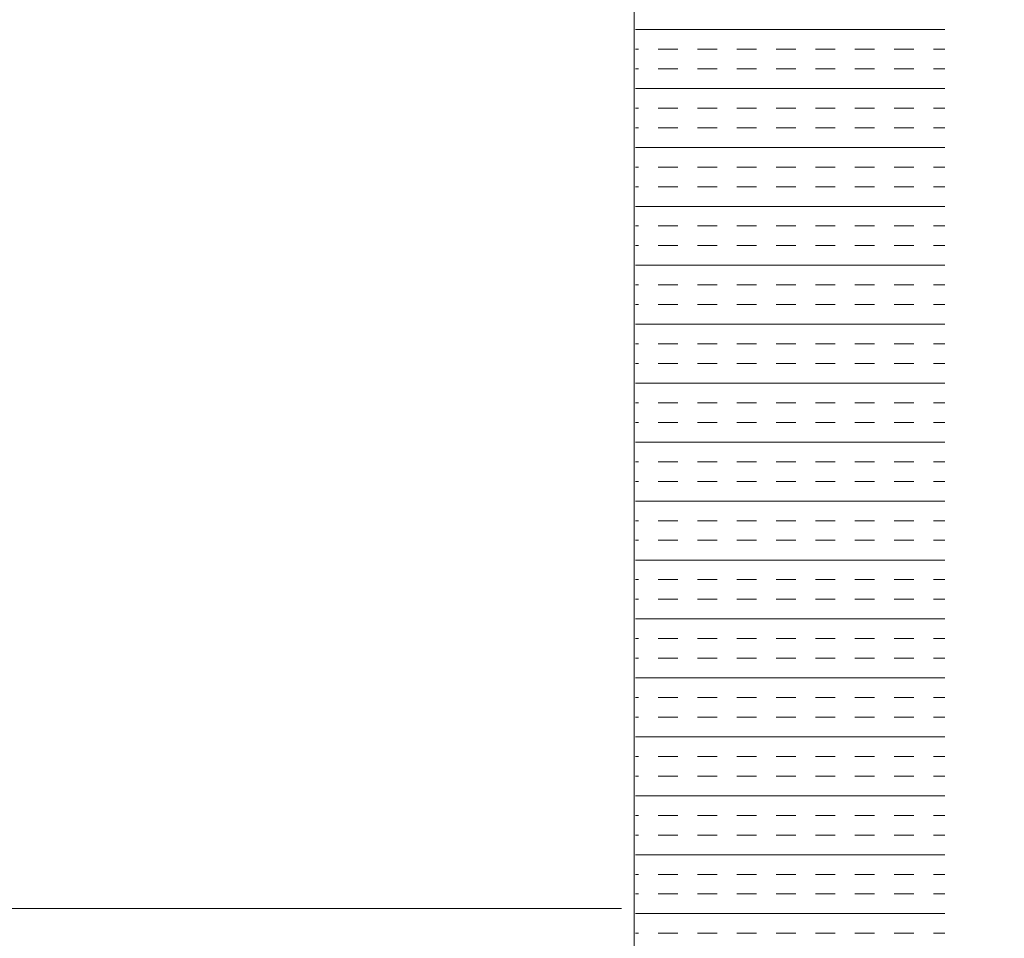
# Model space of a CAD drawing. Extents: x 3940905 to 4145695, y 925352 to 1109797.
# Tile 992 of 1056: x 4067574 to 4067733, y 1097456 to 1097604. Entities that reach past the tile are written whole.
import ezdxf

# ---------------------------------------------------------------- set-up
doc = ezdxf.new("R2010")
doc.units = 0
doc.header["$LTSCALE"] = 750
doc.header["$MEASUREMENT"] = 0
doc.linetypes.add('DASHED2', pattern=[0.375, 0.25, -0.125])
doc.layers.add('BEAM', color=104, linetype='CONTINUOUS', lineweight=0)
doc.layers.add('CKD Equipments', color=252, linetype='CONTINUOUS', lineweight=0)

# ---------------------------------------------------------------- blocks, each defined once
blk = doc.blocks.new('GDXGDRG')
at = {"layer": 'BEAM', "linetype": 'DASHED2'}
blk.add_line((3974227.01, 1043339.91), (3965437.49, 1043337.77), dxfattribs=at)

msp = doc.modelspace()

# ---------------------------------------------------------------- linework, layer by layer
at = {"layer": 'CKD Equipments'}
msp.add_line((4067673.12, 1097243.36, 10246.31), (4067673.12, 1097707.36, 10246.31), dxfattribs=at)
at = {"layer": 'CKD Equipments', "color": 4, "linetype": 'Continuous'}
for p, q in [((4067723.31, 1097602.87, 9921.14), (4067673.31, 1097602.87, 9921.14)), ((4067673.81, 1097599.69, 9921.14), (4067673.31, 1097599.69, 9921.14)), ((4067680.16, 1097599.69, 9921.14), (4067676.99, 1097599.69, 9921.14)), ((4067686.51, 1097599.69, 9921.14), (4067683.34, 1097599.69, 9921.14)), ((4067692.86, 1097599.69, 9921.14), (4067689.69, 1097599.69, 9921.14)), ((4067699.21, 1097599.69, 9921.14), (4067696.04, 1097599.69, 9921.14)), ((4067705.56, 1097599.69, 9921.14), (4067702.39, 1097599.69, 9921.14)), ((4067711.91, 1097599.69, 9921.14), (4067708.74, 1097599.69, 9921.14)), ((4067718.26, 1097599.69, 9921.14), (4067715.09, 1097599.69, 9921.14)), ((4067723.31, 1097599.69, 9921.14), (4067721.44, 1097599.69, 9921.14)), ((4067673.81, 1097596.52, 9921.14), (4067673.31, 1097596.52, 9921.14)), ((4067680.16, 1097596.52, 9921.14), (4067676.99, 1097596.52, 9921.14)), ((4067686.51, 1097596.52, 9921.14), (4067683.34, 1097596.52, 9921.14)), ((4067692.86, 1097596.52, 9921.14), (4067689.69, 1097596.52, 9921.14)), ((4067699.21, 1097596.52, 9921.14), (4067696.04, 1097596.52, 9921.14)), ((4067705.56, 1097596.52, 9921.14), (4067702.39, 1097596.52, 9921.14)), ((4067711.91, 1097596.52, 9921.14), (4067708.74, 1097596.52, 9921.14)), ((4067718.26, 1097596.52, 9921.14), (4067715.09, 1097596.52, 9921.14)), ((4067723.31, 1097596.52, 9921.14), (4067721.44, 1097596.52, 9921.14)), ((4067723.31, 1097593.34, 9921.14), (4067673.31, 1097593.34, 9921.14)), ((4067673.81, 1097590.17, 9921.14), (4067673.31, 1097590.17, 9921.14)), ((4067680.16, 1097590.17, 9921.14), (4067676.99, 1097590.17, 9921.14)), ((4067686.51, 1097590.17, 9921.14), (4067683.34, 1097590.17, 9921.14)), ((4067692.86, 1097590.17, 9921.14), (4067689.69, 1097590.17, 9921.14)), ((4067699.21, 1097590.17, 9921.14), (4067696.04, 1097590.17, 9921.14)), ((4067705.56, 1097590.17, 9921.14), (4067702.39, 1097590.17, 9921.14)), ((4067711.91, 1097590.17, 9921.14), (4067708.74, 1097590.17, 9921.14)), ((4067718.26, 1097590.17, 9921.14), (4067715.09, 1097590.17, 9921.14)), ((4067723.31, 1097590.17, 9921.14), (4067721.44, 1097590.17, 9921.14)), ((4067673.81, 1097586.99, 9921.14), (4067673.31, 1097586.99, 9921.14)), ((4067680.16, 1097586.99, 9921.14), (4067676.99, 1097586.99, 9921.14)), ((4067686.51, 1097586.99, 9921.14), (4067683.34, 1097586.99, 9921.14)), ((4067692.86, 1097586.99, 9921.14), (4067689.69, 1097586.99, 9921.14)), ((4067699.21, 1097586.99, 9921.14), (4067696.04, 1097586.99, 9921.14)), ((4067705.56, 1097586.99, 9921.14), (4067702.39, 1097586.99, 9921.14)), ((4067711.91, 1097586.99, 9921.14), (4067708.74, 1097586.99, 9921.14)), ((4067718.26, 1097586.99, 9921.14), (4067715.09, 1097586.99, 9921.14)), ((4067723.31, 1097586.99, 9921.14), (4067721.44, 1097586.99, 9921.14)), ((4067723.31, 1097583.82, 9921.14), (4067673.31, 1097583.82, 9921.14)), ((4067673.81, 1097580.64, 9921.14), (4067673.31, 1097580.64, 9921.14)), ((4067680.16, 1097580.64, 9921.14), (4067676.99, 1097580.64, 9921.14)), ((4067686.51, 1097580.64, 9921.14), (4067683.34, 1097580.64, 9921.14)), ((4067692.86, 1097580.64, 9921.14), (4067689.69, 1097580.64, 9921.14)), ((4067699.21, 1097580.64, 9921.14), (4067696.04, 1097580.64, 9921.14)), ((4067705.56, 1097580.64, 9921.14), (4067702.39, 1097580.64, 9921.14)), ((4067711.91, 1097580.64, 9921.14), (4067708.74, 1097580.64, 9921.14)), ((4067718.26, 1097580.64, 9921.14), (4067715.09, 1097580.64, 9921.14)), ((4067723.31, 1097580.64, 9921.14), (4067721.44, 1097580.64, 9921.14)), ((4067673.81, 1097577.47, 9921.14), (4067673.31, 1097577.47, 9921.14)), ((4067680.16, 1097577.47, 9921.14), (4067676.99, 1097577.47, 9921.14)), ((4067686.51, 1097577.47, 9921.14), (4067683.34, 1097577.47, 9921.14)), ((4067692.86, 1097577.47, 9921.14), (4067689.69, 1097577.47, 9921.14)), ((4067699.21, 1097577.47, 9921.14), (4067696.04, 1097577.47, 9921.14)), ((4067705.56, 1097577.47, 9921.14), (4067702.39, 1097577.47, 9921.14)), ((4067711.91, 1097577.47, 9921.14), (4067708.74, 1097577.47, 9921.14)), ((4067718.26, 1097577.47, 9921.14), (4067715.09, 1097577.47, 9921.14)), ((4067723.31, 1097577.47, 9921.14), (4067721.44, 1097577.47, 9921.14)), ((4067723.31, 1097574.29, 9921.14), (4067673.31, 1097574.29, 9921.14)), ((4067673.81, 1097571.12, 9921.14), (4067673.31, 1097571.12, 9921.14)), ((4067680.16, 1097571.12, 9921.14), (4067676.99, 1097571.12, 9921.14)), ((4067686.51, 1097571.12, 9921.14), (4067683.34, 1097571.12, 9921.14)), ((4067692.86, 1097571.12, 9921.14), (4067689.69, 1097571.12, 9921.14)), ((4067699.21, 1097571.12, 9921.14), (4067696.04, 1097571.12, 9921.14)), ((4067705.56, 1097571.12, 9921.14), (4067702.39, 1097571.12, 9921.14)), ((4067711.91, 1097571.12, 9921.14), (4067708.74, 1097571.12, 9921.14)), ((4067718.26, 1097571.12, 9921.14), (4067715.09, 1097571.12, 9921.14)), ((4067723.31, 1097571.12, 9921.14), (4067721.44, 1097571.12, 9921.14)), ((4067673.81, 1097567.94, 9921.14), (4067673.31, 1097567.94, 9921.14)), ((4067680.16, 1097567.94, 9921.14), (4067676.99, 1097567.94, 9921.14)), ((4067686.51, 1097567.94, 9921.14), (4067683.34, 1097567.94, 9921.14)), ((4067692.86, 1097567.94, 9921.14), (4067689.69, 1097567.94, 9921.14)), ((4067699.21, 1097567.94, 9921.14), (4067696.04, 1097567.94, 9921.14)), ((4067705.56, 1097567.94, 9921.14), (4067702.39, 1097567.94, 9921.14)), ((4067711.91, 1097567.94, 9921.14), (4067708.74, 1097567.94, 9921.14)), ((4067718.26, 1097567.94, 9921.14), (4067715.09, 1097567.94, 9921.14)), ((4067723.31, 1097567.94, 9921.14), (4067721.44, 1097567.94, 9921.14)), ((4067723.31, 1097564.77, 9921.14), (4067673.31, 1097564.77, 9921.14)), ((4067673.81, 1097561.59, 9921.14), (4067673.31, 1097561.59, 9921.14)), ((4067680.16, 1097561.59, 9921.14), (4067676.99, 1097561.59, 9921.14)), ((4067686.51, 1097561.59, 9921.14), (4067683.34, 1097561.59, 9921.14)), ((4067692.86, 1097561.59, 9921.14), (4067689.69, 1097561.59, 9921.14)), ((4067699.21, 1097561.59, 9921.14), (4067696.04, 1097561.59, 9921.14)), ((4067705.56, 1097561.59, 9921.14), (4067702.39, 1097561.59, 9921.14)), ((4067711.91, 1097561.59, 9921.14), (4067708.74, 1097561.59, 9921.14)), ((4067718.26, 1097561.59, 9921.14), (4067715.09, 1097561.59, 9921.14)), ((4067723.31, 1097561.59, 9921.14), (4067721.44, 1097561.59, 9921.14)), ((4067673.81, 1097558.42, 9921.14), (4067673.31, 1097558.42, 9921.14)), ((4067680.16, 1097558.42, 9921.14), (4067676.99, 1097558.42, 9921.14)), ((4067686.51, 1097558.42, 9921.14), (4067683.34, 1097558.42, 9921.14)), ((4067692.86, 1097558.42, 9921.14), (4067689.69, 1097558.42, 9921.14)), ((4067699.21, 1097558.42, 9921.14), (4067696.04, 1097558.42, 9921.14)), ((4067705.56, 1097558.42, 9921.14), (4067702.39, 1097558.42, 9921.14)), ((4067711.91, 1097558.42, 9921.14), (4067708.74, 1097558.42, 9921.14)), ((4067718.26, 1097558.42, 9921.14), (4067715.09, 1097558.42, 9921.14)), ((4067723.31, 1097558.42, 9921.14), (4067721.44, 1097558.42, 9921.14)), ((4067723.31, 1097555.24, 9921.14), (4067673.31, 1097555.24, 9921.14)), ((4067673.81, 1097552.07, 9921.14), (4067673.31, 1097552.07, 9921.14)), ((4067680.16, 1097552.07, 9921.14), (4067676.99, 1097552.07, 9921.14)), ((4067686.51, 1097552.07, 9921.14), (4067683.34, 1097552.07, 9921.14)), ((4067692.86, 1097552.07, 9921.14), (4067689.69, 1097552.07, 9921.14)), ((4067699.21, 1097552.07, 9921.14), (4067696.04, 1097552.07, 9921.14)), ((4067705.56, 1097552.07, 9921.14), (4067702.39, 1097552.07, 9921.14)), ((4067711.91, 1097552.07, 9921.14), (4067708.74, 1097552.07, 9921.14)), ((4067718.26, 1097552.07, 9921.14), (4067715.09, 1097552.07, 9921.14)), ((4067723.31, 1097552.07, 9921.14), (4067721.44, 1097552.07, 9921.14)), ((4067673.81, 1097548.89, 9921.14), (4067673.31, 1097548.89, 9921.14)), ((4067680.16, 1097548.89, 9921.14), (4067676.99, 1097548.89, 9921.14)), ((4067686.51, 1097548.89, 9921.14), (4067683.34, 1097548.89, 9921.14)), ((4067692.86, 1097548.89, 9921.14), (4067689.69, 1097548.89, 9921.14)), ((4067699.21, 1097548.89, 9921.14), (4067696.04, 1097548.89, 9921.14)), ((4067705.56, 1097548.89, 9921.14), (4067702.39, 1097548.89, 9921.14)), ((4067711.91, 1097548.89, 9921.14), (4067708.74, 1097548.89, 9921.14)), ((4067718.26, 1097548.89, 9921.14), (4067715.09, 1097548.89, 9921.14)), ((4067723.31, 1097548.89, 9921.14), (4067721.44, 1097548.89, 9921.14)), ((4067723.31, 1097545.72, 9921.14), (4067673.31, 1097545.72, 9921.14)), ((4067673.81, 1097542.54, 9921.14), (4067673.31, 1097542.54, 9921.14)), ((4067680.16, 1097542.54, 9921.14), (4067676.99, 1097542.54, 9921.14)), ((4067686.51, 1097542.54, 9921.14), (4067683.34, 1097542.54, 9921.14)), ((4067692.86, 1097542.54, 9921.14), (4067689.69, 1097542.54, 9921.14)), ((4067699.21, 1097542.54, 9921.14), (4067696.04, 1097542.54, 9921.14)), ((4067705.56, 1097542.54, 9921.14), (4067702.39, 1097542.54, 9921.14)), ((4067711.91, 1097542.54, 9921.14), (4067708.74, 1097542.54, 9921.14)), ((4067718.26, 1097542.54, 9921.14), (4067715.09, 1097542.54, 9921.14)), ((4067723.31, 1097542.54, 9921.14), (4067721.44, 1097542.54, 9921.14)), ((4067673.81, 1097539.37, 9921.14), (4067673.31, 1097539.37, 9921.14)), ((4067680.16, 1097539.37, 9921.14), (4067676.99, 1097539.37, 9921.14)), ((4067686.51, 1097539.37, 9921.14), (4067683.34, 1097539.37, 9921.14)), ((4067692.86, 1097539.37, 9921.14), (4067689.69, 1097539.37, 9921.14)), ((4067699.21, 1097539.37, 9921.14), (4067696.04, 1097539.37, 9921.14)), ((4067705.56, 1097539.37, 9921.14), (4067702.39, 1097539.37, 9921.14)), ((4067711.91, 1097539.37, 9921.14), (4067708.74, 1097539.37, 9921.14)), ((4067718.26, 1097539.37, 9921.14), (4067715.09, 1097539.37, 9921.14)), ((4067723.31, 1097539.37, 9921.14), (4067721.44, 1097539.37, 9921.14)), ((4067723.31, 1097536.19, 9921.14), (4067673.31, 1097536.19, 9921.14)), ((4067673.81, 1097533.02, 9921.14), (4067673.31, 1097533.02, 9921.14)), ((4067680.16, 1097533.02, 9921.14), (4067676.99, 1097533.02, 9921.14)), ((4067686.51, 1097533.02, 9921.14), (4067683.34, 1097533.02, 9921.14)), ((4067692.86, 1097533.02, 9921.14), (4067689.69, 1097533.02, 9921.14)), ((4067699.21, 1097533.02, 9921.14), (4067696.04, 1097533.02, 9921.14)), ((4067705.56, 1097533.02, 9921.14), (4067702.39, 1097533.02, 9921.14)), ((4067711.91, 1097533.02, 9921.14), (4067708.74, 1097533.02, 9921.14)), ((4067718.26, 1097533.02, 9921.14), (4067715.09, 1097533.02, 9921.14)), ((4067723.31, 1097533.02, 9921.14), (4067721.44, 1097533.02, 9921.14)), ((4067673.81, 1097529.84, 9921.14), (4067673.31, 1097529.84, 9921.14)), ((4067680.16, 1097529.84, 9921.14), (4067676.99, 1097529.84, 9921.14)), ((4067686.51, 1097529.84, 9921.14), (4067683.34, 1097529.84, 9921.14)), ((4067692.86, 1097529.84, 9921.14), (4067689.69, 1097529.84, 9921.14)), ((4067699.21, 1097529.84, 9921.14), (4067696.04, 1097529.84, 9921.14)), ((4067705.56, 1097529.84, 9921.14), (4067702.39, 1097529.84, 9921.14)), ((4067711.91, 1097529.84, 9921.14), (4067708.74, 1097529.84, 9921.14)), ((4067718.26, 1097529.84, 9921.14), (4067715.09, 1097529.84, 9921.14)), ((4067723.31, 1097529.84, 9921.14), (4067721.44, 1097529.84, 9921.14)), ((4067723.31, 1097526.67, 9921.14), (4067673.31, 1097526.67, 9921.14)), ((4067673.81, 1097523.49, 9921.14), (4067673.31, 1097523.49, 9921.14)), ((4067680.16, 1097523.49, 9921.14), (4067676.99, 1097523.49, 9921.14)), ((4067686.51, 1097523.49, 9921.14), (4067683.34, 1097523.49, 9921.14)), ((4067692.86, 1097523.49, 9921.14), (4067689.69, 1097523.49, 9921.14)), ((4067699.21, 1097523.49, 9921.14), (4067696.04, 1097523.49, 9921.14)), ((4067705.56, 1097523.49, 9921.14), (4067702.39, 1097523.49, 9921.14)), ((4067711.91, 1097523.49, 9921.14), (4067708.74, 1097523.49, 9921.14)), ((4067718.26, 1097523.49, 9921.14), (4067715.09, 1097523.49, 9921.14)), ((4067723.31, 1097523.49, 9921.14), (4067721.44, 1097523.49, 9921.14)), ((4067673.81, 1097520.32, 9921.14), (4067673.31, 1097520.32, 9921.14)), ((4067680.16, 1097520.32, 9921.14), (4067676.99, 1097520.32, 9921.14)), ((4067686.51, 1097520.32, 9921.14), (4067683.34, 1097520.32, 9921.14)), ((4067692.86, 1097520.32, 9921.14), (4067689.69, 1097520.32, 9921.14)), ((4067699.21, 1097520.32, 9921.14), (4067696.04, 1097520.32, 9921.14)), ((4067705.56, 1097520.32, 9921.14), (4067702.39, 1097520.32, 9921.14)), ((4067711.91, 1097520.32, 9921.14), (4067708.74, 1097520.32, 9921.14)), ((4067718.26, 1097520.32, 9921.14), (4067715.09, 1097520.32, 9921.14)), ((4067723.31, 1097520.32, 9921.14), (4067721.44, 1097520.32, 9921.14)), ((4067723.31, 1097517.14, 9921.14), (4067673.31, 1097517.14, 9921.14)), ((4067673.81, 1097513.97, 9921.14), (4067673.31, 1097513.97, 9921.14)), ((4067680.16, 1097513.97, 9921.14), (4067676.99, 1097513.97, 9921.14)), ((4067686.51, 1097513.97, 9921.14), (4067683.34, 1097513.97, 9921.14)), ((4067692.86, 1097513.97, 9921.14), (4067689.69, 1097513.97, 9921.14)), ((4067699.21, 1097513.97, 9921.14), (4067696.04, 1097513.97, 9921.14)), ((4067705.56, 1097513.97, 9921.14), (4067702.39, 1097513.97, 9921.14)), ((4067711.91, 1097513.97, 9921.14), (4067708.74, 1097513.97, 9921.14)), ((4067718.26, 1097513.97, 9921.14), (4067715.09, 1097513.97, 9921.14)), ((4067723.31, 1097513.97, 9921.14), (4067721.44, 1097513.97, 9921.14)), ((4067673.81, 1097510.79, 9921.14), (4067673.31, 1097510.79, 9921.14)), ((4067680.16, 1097510.79, 9921.14), (4067676.99, 1097510.79, 9921.14)), ((4067686.51, 1097510.79, 9921.14), (4067683.34, 1097510.79, 9921.14)), ((4067692.86, 1097510.79, 9921.14), (4067689.69, 1097510.79, 9921.14)), ((4067699.21, 1097510.79, 9921.14), (4067696.04, 1097510.79, 9921.14)), ((4067705.56, 1097510.79, 9921.14), (4067702.39, 1097510.79, 9921.14)), ((4067711.91, 1097510.79, 9921.14), (4067708.74, 1097510.79, 9921.14)), ((4067718.26, 1097510.79, 9921.14), (4067715.09, 1097510.79, 9921.14)), ((4067723.31, 1097510.79, 9921.14), (4067721.44, 1097510.79, 9921.14)), ((4067723.31, 1097507.62, 9921.14), (4067673.31, 1097507.62, 9921.14)), ((4067673.81, 1097504.44, 9921.14), (4067673.31, 1097504.44, 9921.14)), ((4067680.16, 1097504.44, 9921.14), (4067676.99, 1097504.44, 9921.14)), ((4067686.51, 1097504.44, 9921.14), (4067683.34, 1097504.44, 9921.14)), ((4067692.86, 1097504.44, 9921.14), (4067689.69, 1097504.44, 9921.14)), ((4067699.21, 1097504.44, 9921.14), (4067696.04, 1097504.44, 9921.14)), ((4067705.56, 1097504.44, 9921.14), (4067702.39, 1097504.44, 9921.14)), ((4067711.91, 1097504.44, 9921.14), (4067708.74, 1097504.44, 9921.14)), ((4067718.26, 1097504.44, 9921.14), (4067715.09, 1097504.44, 9921.14)), ((4067723.31, 1097504.44, 9921.14), (4067721.44, 1097504.44, 9921.14)), ((4067673.81, 1097501.27, 9921.14), (4067673.31, 1097501.27, 9921.14)), ((4067680.16, 1097501.27, 9921.14), (4067676.99, 1097501.27, 9921.14)), ((4067686.51, 1097501.27, 9921.14), (4067683.34, 1097501.27, 9921.14)), ((4067692.86, 1097501.27, 9921.14), (4067689.69, 1097501.27, 9921.14)), ((4067699.21, 1097501.27, 9921.14), (4067696.04, 1097501.27, 9921.14)), ((4067705.56, 1097501.27, 9921.14), (4067702.39, 1097501.27, 9921.14)), ((4067711.91, 1097501.27, 9921.14), (4067708.74, 1097501.27, 9921.14)), ((4067718.26, 1097501.27, 9921.14), (4067715.09, 1097501.27, 9921.14)), ((4067723.31, 1097501.27, 9921.14), (4067721.44, 1097501.27, 9921.14)), ((4067723.31, 1097498.09, 9921.14), (4067673.31, 1097498.09, 9921.14)), ((4067673.81, 1097494.92, 9921.14), (4067673.31, 1097494.92, 9921.14)), ((4067680.16, 1097494.92, 9921.14), (4067676.99, 1097494.92, 9921.14)), ((4067686.51, 1097494.92, 9921.14), (4067683.34, 1097494.92, 9921.14)), ((4067692.86, 1097494.92, 9921.14), (4067689.69, 1097494.92, 9921.14)), ((4067699.21, 1097494.92, 9921.14), (4067696.04, 1097494.92, 9921.14)), ((4067705.56, 1097494.92, 9921.14), (4067702.39, 1097494.92, 9921.14)), ((4067711.91, 1097494.92, 9921.14), (4067708.74, 1097494.92, 9921.14)), ((4067718.26, 1097494.92, 9921.14), (4067715.09, 1097494.92, 9921.14)), ((4067723.31, 1097494.92, 9921.14), (4067721.44, 1097494.92, 9921.14)), ((4067673.81, 1097491.74, 9921.14), (4067673.31, 1097491.74, 9921.14)), ((4067680.16, 1097491.74, 9921.14), (4067676.99, 1097491.74, 9921.14)), ((4067686.51, 1097491.74, 9921.14), (4067683.34, 1097491.74, 9921.14)), ((4067692.86, 1097491.74, 9921.14), (4067689.69, 1097491.74, 9921.14)), ((4067699.21, 1097491.74, 9921.14), (4067696.04, 1097491.74, 9921.14)), ((4067705.56, 1097491.74, 9921.14), (4067702.39, 1097491.74, 9921.14)), ((4067711.91, 1097491.74, 9921.14), (4067708.74, 1097491.74, 9921.14)), ((4067718.26, 1097491.74, 9921.14), (4067715.09, 1097491.74, 9921.14)), ((4067723.31, 1097491.74, 9921.14), (4067721.44, 1097491.74, 9921.14)), ((4067723.31, 1097488.57, 9921.14), (4067673.31, 1097488.57, 9921.14)), ((4067673.81, 1097485.39, 9921.14), (4067673.31, 1097485.39, 9921.14)), ((4067680.16, 1097485.39, 9921.14), (4067676.99, 1097485.39, 9921.14)), ((4067686.51, 1097485.39, 9921.14), (4067683.34, 1097485.39, 9921.14)), ((4067692.86, 1097485.39, 9921.14), (4067689.69, 1097485.39, 9921.14)), ((4067699.21, 1097485.39, 9921.14), (4067696.04, 1097485.39, 9921.14)), ((4067705.56, 1097485.39, 9921.14), (4067702.39, 1097485.39, 9921.14)), ((4067711.91, 1097485.39, 9921.14), (4067708.74, 1097485.39, 9921.14)), ((4067718.26, 1097485.39, 9921.14), (4067715.09, 1097485.39, 9921.14)), ((4067723.31, 1097485.39, 9921.14), (4067721.44, 1097485.39, 9921.14)), ((4067673.81, 1097482.22, 9921.14), (4067673.31, 1097482.22, 9921.14)), ((4067680.16, 1097482.22, 9921.14), (4067676.99, 1097482.22, 9921.14)), ((4067686.51, 1097482.22, 9921.14), (4067683.34, 1097482.22, 9921.14)), ((4067692.86, 1097482.22, 9921.14), (4067689.69, 1097482.22, 9921.14)), ((4067699.21, 1097482.22, 9921.14), (4067696.04, 1097482.22, 9921.14)), ((4067705.56, 1097482.22, 9921.14), (4067702.39, 1097482.22, 9921.14)), ((4067711.91, 1097482.22, 9921.14), (4067708.74, 1097482.22, 9921.14)), ((4067718.26, 1097482.22, 9921.14), (4067715.09, 1097482.22, 9921.14)), ((4067723.31, 1097482.22, 9921.14), (4067721.44, 1097482.22, 9921.14)), ((4067723.31, 1097479.04, 9921.14), (4067673.31, 1097479.04, 9921.14)), ((4067673.81, 1097475.87, 9921.14), (4067673.31, 1097475.87, 9921.14)), ((4067680.16, 1097475.87, 9921.14), (4067676.99, 1097475.87, 9921.14)), ((4067686.51, 1097475.87, 9921.14), (4067683.34, 1097475.87, 9921.14)), ((4067692.86, 1097475.87, 9921.14), (4067689.69, 1097475.87, 9921.14)), ((4067699.21, 1097475.87, 9921.14), (4067696.04, 1097475.87, 9921.14)), ((4067705.56, 1097475.87, 9921.14), (4067702.39, 1097475.87, 9921.14)), ((4067711.91, 1097475.87, 9921.14), (4067708.74, 1097475.87, 9921.14)), ((4067718.26, 1097475.87, 9921.14), (4067715.09, 1097475.87, 9921.14)), ((4067723.31, 1097475.87, 9921.14), (4067721.44, 1097475.87, 9921.14)), ((4067673.81, 1097472.69, 9921.14), (4067673.31, 1097472.69, 9921.14)), ((4067680.16, 1097472.69, 9921.14), (4067676.99, 1097472.69, 9921.14)), ((4067686.51, 1097472.69, 9921.14), (4067683.34, 1097472.69, 9921.14)), ((4067692.86, 1097472.69, 9921.14), (4067689.69, 1097472.69, 9921.14)), ((4067699.21, 1097472.69, 9921.14), (4067696.04, 1097472.69, 9921.14)), ((4067705.56, 1097472.69, 9921.14), (4067702.39, 1097472.69, 9921.14)), ((4067711.91, 1097472.69, 9921.14), (4067708.74, 1097472.69, 9921.14)), ((4067718.26, 1097472.69, 9921.14), (4067715.09, 1097472.69, 9921.14)), ((4067723.31, 1097472.69, 9921.14), (4067721.44, 1097472.69, 9921.14)), ((4067723.31, 1097469.52, 9921.14), (4067673.31, 1097469.52, 9921.14)), ((4067673.81, 1097466.34, 9921.14), (4067673.31, 1097466.34, 9921.14)), ((4067680.16, 1097466.34, 9921.14), (4067676.99, 1097466.34, 9921.14)), ((4067686.51, 1097466.34, 9921.14), (4067683.34, 1097466.34, 9921.14)), ((4067692.86, 1097466.34, 9921.14), (4067689.69, 1097466.34, 9921.14)), ((4067699.21, 1097466.34, 9921.14), (4067696.04, 1097466.34, 9921.14)), ((4067705.56, 1097466.34, 9921.14), (4067702.39, 1097466.34, 9921.14)), ((4067711.91, 1097466.34, 9921.14), (4067708.74, 1097466.34, 9921.14)), ((4067718.26, 1097466.34, 9921.14), (4067715.09, 1097466.34, 9921.14)), ((4067723.31, 1097466.34, 9921.14), (4067721.44, 1097466.34, 9921.14)), ((4067673.81, 1097463.17, 9921.14), (4067673.31, 1097463.17, 9921.14)), ((4067680.16, 1097463.17, 9921.14), (4067676.99, 1097463.17, 9921.14)), ((4067686.51, 1097463.17, 9921.14), (4067683.34, 1097463.17, 9921.14)), ((4067692.86, 1097463.17, 9921.14), (4067689.69, 1097463.17, 9921.14)), ((4067699.21, 1097463.17, 9921.14), (4067696.04, 1097463.17, 9921.14)), ((4067705.56, 1097463.17, 9921.14), (4067702.39, 1097463.17, 9921.14)), ((4067711.91, 1097463.17, 9921.14), (4067708.74, 1097463.17, 9921.14)), ((4067718.26, 1097463.17, 9921.14), (4067715.09, 1097463.17, 9921.14)), ((4067723.31, 1097463.17, 9921.14), (4067721.44, 1097463.17, 9921.14)), ((4067723.31, 1097459.99, 9921.14), (4067673.31, 1097459.99, 9921.14)), ((4067673.81, 1097456.82, 9921.14), (4067673.31, 1097456.82, 9921.14)), ((4067680.16, 1097456.82, 9921.14), (4067676.99, 1097456.82, 9921.14)), ((4067686.51, 1097456.82, 9921.14), (4067683.34, 1097456.82, 9921.14)), ((4067692.86, 1097456.82, 9921.14), (4067689.69, 1097456.82, 9921.14)), ((4067699.21, 1097456.82, 9921.14), (4067696.04, 1097456.82, 9921.14)), ((4067705.56, 1097456.82, 9921.14), (4067702.39, 1097456.82, 9921.14)), ((4067711.91, 1097456.82, 9921.14), (4067708.74, 1097456.82, 9921.14)), ((4067718.26, 1097456.82, 9921.14), (4067715.09, 1097456.82, 9921.14)), ((4067723.31, 1097456.82, 9921.14), (4067721.44, 1097456.82, 9921.14))]:
    msp.add_line(p, q, dxfattribs=at)

# ---------------------------------------------------------------- block references
at = {"layer": 'BEAM'}
msp.add_blockref('GDXGDRG', (99350.27, 54122.35), dxfattribs=at)

doc.saveas('drawing.dxf')
